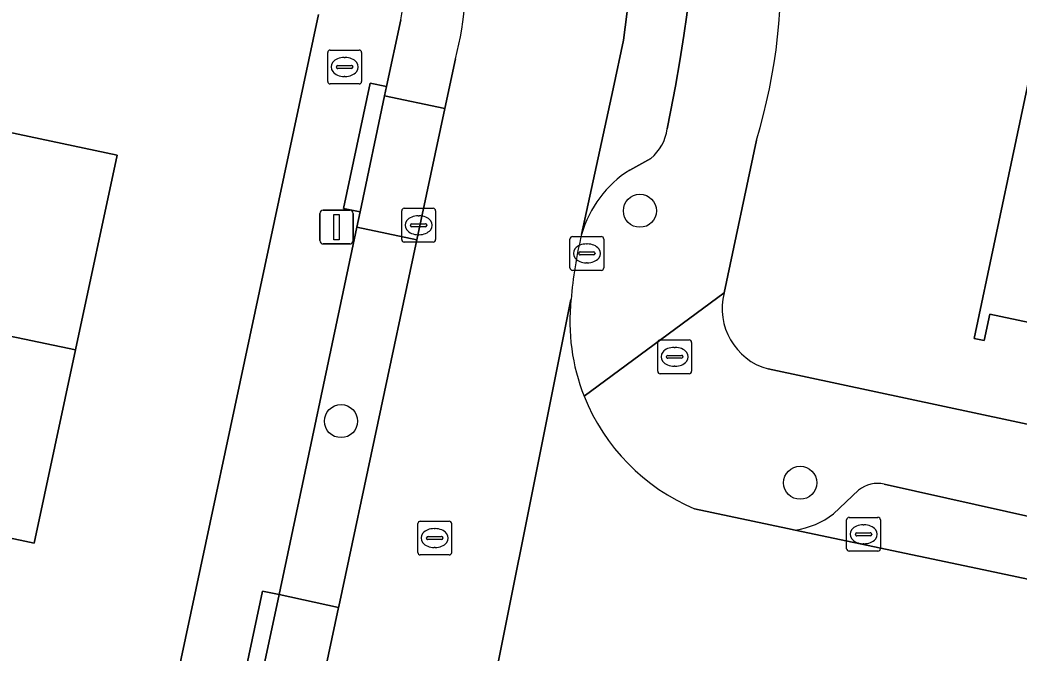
# Model space of a CAD drawing. Extents: x 160455 to 162082, y 388339 to 389736.
# Drawn here: x 161663.58 to 161693.1, y 388535.55 to 388554.26 of the extents above; entities that cross this region are included whole.
import ezdxf

# ---------------------------------------------------------------- set-up
doc = ezdxf.new("R2010")
doc.units = 0
for name, color, linetype in [('IMGEO_Boom', 7, 'Continuous'), ('IMGEO_Brandkraan', 7, 'Continuous'), ('IMGEO_Erf', 7, 'Continuous'), ('IMGEO_Kolk', 7, 'Continuous'), ('IMGEO_Lichtmast', 7, 'Continuous'), ('IMGEO_Pand', 7, 'Continuous'), ('IMGEO_Parkeervlak_open', 7, 'Continuous'), ('IMGEO_Rijbaan_lokaal_open', 7, 'Continuous'), ('IMGEO_Rioolput', 7, 'Continuous'), ('IMGEO_Voetpad_open', 7, 'Continuous')]:
    doc.layers.add(name, color=color, linetype=linetype)

msp = doc.modelspace()

# ---------------------------------------------------------------- linework, layer by layer
at = {"layer": 'IMGEO_Boom'}
for centre in [(161681.899, 388548.617), (161673.066, 388542.401), (161686.635, 388540.579)]:
    msp.add_circle(centre, 0.489, dxfattribs=at)
at = {"layer": 'IMGEO_Brandkraan'}
for p, q in [((161672.672, 388552.441), (161672.672, 388553.293)), ((161672.747, 388553.367), (161673.599, 388553.367)), ((161673.673, 388553.293), (161673.673, 388552.441)), ((161673.16, 388553.147), (161673.185, 388553.147)), ((161672.931, 388552.861), (161672.931, 388552.873)), ((161673.369, 388552.824), (161672.971, 388552.824)), ((161672.974, 388552.91), (161673.372, 388552.91)), ((161673.415, 388552.873), (161673.415, 388552.861)), ((161673.183, 388552.587), (161673.158, 388552.587)), ((161673.599, 388552.367), (161672.747, 388552.367)), ((161682.424, 388543.875), (161682.424, 388544.727)), ((161682.499, 388544.801), (161683.351, 388544.801)), ((161683.425, 388544.727), (161683.425, 388543.875)), ((161682.912, 388544.581), (161682.937, 388544.581)), ((161682.683, 388544.295), (161682.683, 388544.307)), ((161683.121, 388544.258), (161682.723, 388544.258)), ((161682.726, 388544.344), (161683.124, 388544.344)), ((161683.167, 388544.307), (161683.167, 388544.295)), ((161682.935, 388544.021), (161682.91, 388544.021)), ((161683.351, 388543.801), (161682.499, 388543.801))]:
    msp.add_line(p, q, dxfattribs=at)
for points in [[(161672.672, 388552.441), (161672.672, 388553.293)], [(161672.747, 388553.367), (161673.599, 388553.367)], [(161673.673, 388553.293), (161673.673, 388552.441)], [(161673.599, 388552.367), (161672.747, 388552.367)], [(161682.424, 388543.875), (161682.424, 388544.727)], [(161682.499, 388544.801), (161683.351, 388544.801)], [(161683.425, 388544.727), (161683.425, 388543.875)], [(161683.351, 388543.801), (161682.499, 388543.801)]]:
    msp.add_lwpolyline(points, dxfattribs=at)
for centre, radius, start, end in [((161672.749, 388553.291), 0.0765, 91.552, 178.448), ((161672.749, 388553.291), 0.0765, 91.552, 178.448), ((161673.597, 388553.291), 0.0765, 1.552, 88.448), ((161673.597, 388553.291), 0.0765, 1.552, 88.448), ((161672.971, 388552.87), 0.0403, 85.8775, 175.7526), ((161672.968, 388552.86), 0.0366, 178.938, 274.7102), ((161673.372, 388552.867), 0.043, 264.8664, 352.4533), ((161673.376, 388552.872), 0.0386, 1.7309, 96.639), ((161672.749, 388552.443), 0.0765, 181.552, 268.448), ((161672.749, 388552.443), 0.0765, 181.552, 268.448), ((161673.597, 388552.443), 0.0765, 271.552, 358.448), ((161673.597, 388552.443), 0.0765, 271.552, 358.448), ((161682.501, 388544.725), 0.0765, 91.552, 178.448), ((161682.501, 388544.725), 0.0765, 91.552, 178.448), ((161683.349, 388544.725), 0.0765, 1.552, 88.448), ((161683.349, 388544.725), 0.0765, 1.552, 88.448), ((161682.723, 388544.304), 0.0403, 85.8775, 175.7526), ((161682.72, 388544.294), 0.0366, 178.938, 274.7102), ((161683.124, 388544.301), 0.043, 264.8664, 352.4533), ((161683.128, 388544.306), 0.0386, 1.7309, 96.639), ((161682.501, 388543.877), 0.0765, 181.552, 268.448), ((161682.501, 388543.877), 0.0765, 181.552, 268.448), ((161683.349, 388543.877), 0.0765, 271.552, 358.448), ((161683.349, 388543.877), 0.0765, 271.552, 358.448)]:
    msp.add_arc(centre, radius, start, end, dxfattribs=at)
for centre, major_axis, ratio, start_param, end_param in [((161673.159, 388552.867), (-0.387, 0.002), 0.722429, 4.712389, 7.853982), ((161673.184, 388552.867), (-0.39, 0.002), 0.717154, 1.570796, 4.712389), ((161682.911, 388544.301), (-0.387, 0.002), 0.722429, 4.712389, 7.853982), ((161682.936, 388544.301), (-0.39, 0.002), 0.717154, 1.570796, 4.712389)]:
    msp.add_ellipse(centre, major_axis=major_axis, ratio=ratio, start_param=start_param, end_param=end_param, dxfattribs=at)
at = {"layer": 'IMGEO_Erf'}
for points in [[(161660.463, 388556.251), (161659.476, 388551.736), (161666.448, 388550.258), (161665.219, 388544.51), (161663.997, 388538.794), (161657.024, 388540.278), (161656.381, 388537.256), (161655.738, 388534.234), (161662.711, 388532.75), (161661.481, 388526.98), (161660.265, 388521.278), (161653.308, 388522.746), (161652.672, 388519.731), (161652.036, 388516.716), (161658.993, 388515.248), (161657.759, 388509.506), (161656.526, 388503.773), (161649.563, 388505.251), (161648.922, 388502.234)], [(161650.812, 388453.278), (161651.277, 388455.458), (161654.63, 388471.167), (161660.783, 388500), (161672.397, 388554.42)], [(161697.403, 388544.473), (161692.242, 388545.566), (161692.076, 388544.783), (161691.774, 388544.847), (161693.638, 388553.645)], [(161685.341, 388550.702), (161684.388, 388546.191)], [(161685.685, 388543.942), (161724.378, 388535.68), (161736.66, 388533.058)]]:
    msp.add_lwpolyline(points, dxfattribs=at)
for centre, radius, start, end in [((161669.067, 388555.642), 17.007, 343.113, 25.071), ((161686.179, 388545.726), 1.851, 165.435, 254.5091)]:
    msp.add_arc(centre, radius, start, end, dxfattribs=at)
at = {"layer": 'IMGEO_Kolk'}
for p, q in [((161674.86, 388547.764), (161674.86, 388548.616)), ((161674.935, 388548.69), (161675.787, 388548.69)), ((161675.861, 388548.616), (161675.861, 388547.764)), ((161675.348, 388548.47), (161675.373, 388548.47)), ((161675.119, 388548.184), (161675.119, 388548.196)), ((161675.557, 388548.147), (161675.159, 388548.147)), ((161675.162, 388548.233), (161675.56, 388548.233)), ((161675.603, 388548.196), (161675.603, 388548.184)), ((161675.787, 388547.69), (161674.935, 388547.69)), ((161675.371, 388547.91), (161675.346, 388547.91)), ((161679.832, 388546.931), (161679.832, 388547.783)), ((161679.907, 388547.857), (161680.759, 388547.857)), ((161680.833, 388547.783), (161680.833, 388546.931)), ((161680.134, 388547.4), (161680.532, 388547.4)), ((161680.32, 388547.637), (161680.345, 388547.637)), ((161680.091, 388547.351), (161680.091, 388547.363)), ((161680.529, 388547.314), (161680.131, 388547.314)), ((161680.575, 388547.363), (161680.575, 388547.351)), ((161680.759, 388546.857), (161679.907, 388546.857)), ((161680.343, 388547.077), (161680.318, 388547.077)), ((161688.008, 388538.631), (161688.008, 388539.483)), ((161688.083, 388539.557), (161688.935, 388539.557)), ((161689.009, 388539.483), (161689.009, 388538.631)), ((161688.496, 388539.337), (161688.521, 388539.337)), ((161688.267, 388539.051), (161688.267, 388539.063)), ((161688.705, 388539.014), (161688.307, 388539.014)), ((161688.31, 388539.1), (161688.708, 388539.1)), ((161688.751, 388539.063), (161688.751, 388539.051)), ((161688.935, 388538.557), (161688.083, 388538.557)), ((161688.519, 388538.777), (161688.494, 388538.777))]:
    msp.add_line(p, q, dxfattribs=at)
for points in [[(161674.86, 388547.764), (161674.86, 388548.616)], [(161674.935, 388548.69), (161675.787, 388548.69)], [(161675.861, 388548.616), (161675.861, 388547.764)], [(161675.787, 388547.69), (161674.935, 388547.69)], [(161679.832, 388546.931), (161679.832, 388547.783)], [(161679.907, 388547.857), (161680.759, 388547.857)], [(161680.833, 388547.783), (161680.833, 388546.931)], [(161680.759, 388546.857), (161679.907, 388546.857)], [(161688.008, 388538.631), (161688.008, 388539.483)], [(161688.083, 388539.557), (161688.935, 388539.557)], [(161689.009, 388539.483), (161689.009, 388538.631)], [(161688.935, 388538.557), (161688.083, 388538.557)]]:
    msp.add_lwpolyline(points, dxfattribs=at)
for centre, radius, start, end in [((161674.937, 388548.614), 0.0765, 91.552, 178.448), ((161674.937, 388548.614), 0.0765, 91.552, 178.448), ((161675.785, 388548.614), 0.0765, 1.552, 88.448), ((161675.785, 388548.614), 0.0765, 1.552, 88.448), ((161675.159, 388548.193), 0.0403, 85.8775, 175.7526), ((161675.156, 388548.183), 0.0366, 178.938, 274.7102), ((161675.56, 388548.19), 0.043, 264.8664, 352.4533), ((161675.564, 388548.195), 0.0386, 1.7309, 96.639), ((161674.937, 388547.766), 0.0765, 181.552, 268.448), ((161674.937, 388547.766), 0.0765, 181.552, 268.448), ((161675.785, 388547.766), 0.0765, 271.552, 358.448), ((161675.785, 388547.766), 0.0765, 271.552, 358.448), ((161679.909, 388547.781), 0.0765, 91.552, 178.448), ((161679.909, 388547.781), 0.0765, 91.552, 178.448), ((161680.757, 388547.781), 0.0765, 1.552, 88.448), ((161680.757, 388547.781), 0.0765, 1.552, 88.448), ((161680.131, 388547.36), 0.0403, 85.8775, 175.7526), ((161680.536, 388547.362), 0.0386, 1.7309, 96.639), ((161680.128, 388547.35), 0.0366, 178.938, 274.7102), ((161680.532, 388547.357), 0.043, 264.8664, 352.4533), ((161679.909, 388546.933), 0.0765, 181.552, 268.448), ((161679.909, 388546.933), 0.0765, 181.552, 268.448), ((161680.757, 388546.933), 0.0765, 271.552, 358.448), ((161680.757, 388546.933), 0.0765, 271.552, 358.448), ((161688.085, 388539.481), 0.0765, 91.552, 178.448), ((161688.085, 388539.481), 0.0765, 91.552, 178.448), ((161688.933, 388539.481), 0.0765, 1.552, 88.448), ((161688.933, 388539.481), 0.0765, 1.552, 88.448), ((161688.307, 388539.06), 0.0403, 85.8775, 175.7526), ((161688.304, 388539.05), 0.0366, 178.938, 274.7102), ((161688.708, 388539.057), 0.043, 264.8664, 352.4533), ((161688.712, 388539.062), 0.0386, 1.7309, 96.639), ((161688.085, 388538.633), 0.0765, 181.552, 268.448), ((161688.085, 388538.633), 0.0765, 181.552, 268.448), ((161688.933, 388538.633), 0.0765, 271.552, 358.448), ((161688.933, 388538.633), 0.0765, 271.552, 358.448)]:
    msp.add_arc(centre, radius, start, end, dxfattribs=at)
for centre, major_axis, ratio, start_param, end_param in [((161675.347, 388548.19), (-0.387, 0.002), 0.722429, 4.712389, 7.853982), ((161675.372, 388548.19), (-0.39, 0.002), 0.717154, 1.570796, 4.712389), ((161680.319, 388547.357), (-0.387, 0.002), 0.722429, 4.712389, 7.853982), ((161680.344, 388547.357), (-0.39, 0.002), 0.717154, 1.570796, 4.712389), ((161688.495, 388539.057), (-0.387, 0.002), 0.722429, 4.712389, 7.853982), ((161688.52, 388539.057), (-0.39, 0.002), 0.717154, 1.570796, 4.712389)]:
    msp.add_ellipse(centre, major_axis=major_axis, ratio=ratio, start_param=start_param, end_param=end_param, dxfattribs=at)
at = {"layer": 'IMGEO_Lichtmast'}
for p, q in [((161672.538, 388548.636), (161673.328, 388548.636)), ((161673.328, 388548.636), (161672.538, 388548.636)), ((161672.438, 388547.736), (161672.438, 388548.536)), ((161672.438, 388548.536), (161672.438, 388547.736)), ((161673.428, 388548.536), (161673.428, 388547.736)), ((161673.428, 388547.736), (161673.428, 388548.536)), ((161673.328, 388547.636), (161672.538, 388547.636)), ((161672.538, 388547.636), (161673.328, 388547.636))]:
    msp.add_line(p, q, dxfattribs=at)
msp.add_lwpolyline([(161672.858, 388548.511), (161673.008, 388548.511), (161673.008, 388547.761), (161672.858, 388547.761), (161672.858, 388548.511)], dxfattribs=at)
for centre, start, end in [((161672.538, 388548.536), 90, 180), ((161672.538, 388548.536), 90, 180), ((161673.328, 388548.536), 0, 90), ((161673.328, 388548.536), 360, 90), ((161672.538, 388547.736), 180, 270), ((161672.538, 388547.736), 180, 270), ((161673.328, 388547.736), 270, 0), ((161673.328, 388547.736), 270, 0)]:
    msp.add_arc(centre, 0.1, start, end, dxfattribs=at)
at = {"layer": 'IMGEO_Pand'}
for points in [[(161655.461, 388546.547), (161665.219, 388544.51), (161666.448, 388550.258), (161659.476, 388551.736), (161660.463, 388556.251), (161653.405, 388555.415), (161652.852, 388552.818), (161656.623, 388552.017)], [(161697.403, 388544.473), (161699.104, 388552.486), (161698.53, 388552.608), (161693.638, 388553.645), (161691.774, 388544.847), (161692.076, 388544.783), (161692.242, 388545.566)], [(161665.219, 388544.51), (161655.461, 388546.547), (161651.69, 388547.335), (161648.518, 388547.998), (161646.661, 388539.296), (161649.833, 388538.63), (161656.381, 388537.256), (161657.024, 388540.278), (161663.997, 388538.794)]]:
    msp.add_lwpolyline(points, close=True, dxfattribs=at)
at = {"layer": 'IMGEO_Parkeervlak_open'}
for points in [[(161681.62, 388555.282), (161681.41, 388553.662), (161681.105, 388552.226), (161680.175, 388547.921)], [(161682.707, 388551.038), (161682.807, 388551.544), (161682.95, 388552.3), (161683.081, 388553.051), (161683.199, 388553.802), (161683.283, 388554.408), (161683.384, 388555.318)], [(161674.831, 388554.256), (161674.414, 388552.29), (161674.356, 388552.015), (161676.133, 388551.636), (161676.446, 388553.104)], [(161681.599, 388549.821), (161682.22, 388550.163)], [(161686.491, 388539.182), (161691.876, 388538.044), (161702.751, 388535.744), (161716.633, 388532.748), (161723.097, 388531.353), (161723.157, 388531.636), (161723.489, 388533.19), (161709.922, 388536.018), (161693.656, 388539.525), (161689.122, 388540.54)], [(161688.363, 388540.358), (161687.619, 388539.663)]]:
    msp.add_lwpolyline(points, dxfattribs=at)
for points in [[(161676.133, 388551.636), (161674.356, 388552.015), (161673.633, 388548.585), (161673.537, 388548.134), (161675.307, 388547.757)], [(161675.307, 388547.757), (161673.537, 388548.134), (161671.236, 388537.272), (161672.995, 388536.897), (161673, 388536.921)], [(161672.995, 388536.897), (161671.236, 388537.272), (161669.982, 388531.383), (161669.924, 388531.115), (161671.685, 388530.74)]]:
    msp.add_lwpolyline(points, close=True, dxfattribs=at)
for centre, radius, start, end in [((161667.295, 388555.505), 9.461, 345.3013, 28.5142), ((161667.872, 388555.599), 7.087, 349.0772, 27.6503), ((161681.335, 388551.229), 1.386, 309.7163, 352.0856), ((161683.394, 388546.992), 3.35, 122.3952, 163.9036), ((161688.929, 388539.67), 0.892, 77.5243, 129.4443), ((161686.154, 388541.536), 2.379, 278.1561, 308.0325)]:
    msp.add_arc(centre, radius, start, end, dxfattribs=at)
at = {"layer": 'IMGEO_Rijbaan_lokaal_open'}
for points in [[(161680.175, 388547.921), (161681.105, 388552.226), (161681.41, 388553.662), (161681.62, 388555.282)], [(161676.446, 388553.104), (161676.133, 388551.636), (161675.307, 388547.757), (161673, 388536.921), (161672.995, 388536.897), (161671.685, 388530.74), (161676.583, 388529.672), (161676.78, 388530.639), (161679.862, 388545.992)], [(161679.862, 388545.992), (161676.78, 388530.639)], [(161691.876, 388538.044), (161686.491, 388539.182), (161686.26, 388539.231), (161683.516, 388539.811)], [(161736.616, 388528.429), (161726.786, 388530.556), (161723.097, 388531.353), (161716.633, 388532.748), (161702.751, 388535.744), (161691.876, 388538.044)]]:
    msp.add_lwpolyline(points, dxfattribs=at)
for centre, radius, start, end in [((161667.295, 388555.505), 9.461, 345.3013, 28.5142), ((161692.138, 388544.99), 12.316, 166.2332, 175.3338), ((161685.844, 388545.353), 6.016, 173.9079, 201.5866), ((161685.839, 388545.356), 6.012, 201.6324, 247.273)]:
    msp.add_arc(centre, radius, start, end, dxfattribs=at)
at = {"layer": 'IMGEO_Rioolput'}
for p, q in [((161675.41, 388539.445), (161676.262, 388539.445)), ((161675.335, 388538.519), (161675.335, 388539.371)), ((161675.823, 388539.225), (161675.848, 388539.225)), ((161676.336, 388539.371), (161676.336, 388538.519)), ((161675.594, 388538.939), (161675.594, 388538.951)), ((161676.032, 388538.902), (161675.634, 388538.902)), ((161675.637, 388538.988), (161676.035, 388538.988)), ((161676.078, 388538.951), (161676.078, 388538.939)), ((161675.846, 388538.665), (161675.821, 388538.665)), ((161676.262, 388538.445), (161675.41, 388538.445))]:
    msp.add_line(p, q, dxfattribs=at)
for points in [[(161675.41, 388539.445), (161676.262, 388539.445)], [(161675.335, 388538.519), (161675.335, 388539.371)], [(161676.336, 388539.371), (161676.336, 388538.519)], [(161676.262, 388538.445), (161675.41, 388538.445)]]:
    msp.add_lwpolyline(points, dxfattribs=at)
for centre, radius, start, end in [((161675.412, 388539.369), 0.0765, 91.552, 178.448), ((161675.412, 388539.369), 0.0765, 91.552, 178.448), ((161676.26, 388539.369), 0.0765, 1.552, 88.448), ((161676.26, 388539.369), 0.0765, 1.552, 88.448), ((161675.634, 388538.948), 0.0403, 85.8775, 175.7526), ((161675.631, 388538.938), 0.0366, 178.938, 274.7102), ((161676.035, 388538.945), 0.043, 264.8664, 352.4533), ((161676.039, 388538.95), 0.0386, 1.7309, 96.639), ((161675.412, 388538.521), 0.0765, 181.552, 268.448), ((161675.412, 388538.521), 0.0765, 181.552, 268.448), ((161676.26, 388538.521), 0.0765, 271.552, 358.448), ((161676.26, 388538.521), 0.0765, 271.552, 358.448)]:
    msp.add_arc(centre, radius, start, end, dxfattribs=at)
for centre, major_axis, ratio, start_param, end_param in [((161675.822, 388538.945), (-0.387, 0.002), 0.722429, 4.712389, 7.853982), ((161675.847, 388538.945), (-0.39, 0.002), 0.717154, 1.570796, 4.712389)]:
    msp.add_ellipse(centre, major_axis=major_axis, ratio=ratio, start_param=start_param, end_param=end_param, dxfattribs=at)
at = {"layer": 'IMGEO_Voetpad_open'}
for points in [[(161683.384, 388555.318), (161683.283, 388554.408), (161683.199, 388553.802), (161683.081, 388553.051), (161682.95, 388552.3), (161682.807, 388551.544), (161682.707, 388551.038)], [(161672.397, 388554.42), (161660.783, 388500), (161654.63, 388471.167), (161658.815, 388470.274)], [(161663.793, 388502.292), (161666.103, 388513.279), (161666.187, 388513.68), (161665.698, 388513.784), (161666.958, 388519.708), (161667.447, 388519.604), (161669.924, 388531.115), (161669.982, 388531.383), (161669.493, 388531.487), (161670.747, 388537.376), (161671.236, 388537.272), (161673.537, 388548.134), (161673.633, 388548.585), (161673.144, 388548.688), (161673.925, 388552.393), (161674.414, 388552.29), (161674.831, 388554.256)], [(161680.25, 388543.14), (161684.388, 388546.191), (161685.341, 388550.702)], [(161682.22, 388550.163), (161681.599, 388549.821)], [(161684.388, 388546.191), (161680.25, 388543.14)], [(161736.66, 388533.058), (161724.378, 388535.68), (161685.685, 388543.942)], [(161687.619, 388539.663), (161688.363, 388540.358)], [(161689.122, 388540.54), (161693.656, 388539.525), (161709.922, 388536.018), (161723.489, 388533.19), (161723.591, 388533.668), (161727.286, 388532.879), (161727.182, 388532.391), (161736.516, 388530.293)], [(161683.516, 388539.811), (161686.26, 388539.231), (161686.491, 388539.182)]]:
    msp.add_lwpolyline(points, dxfattribs=at)
for points in [[(161674.356, 388552.015), (161674.414, 388552.29), (161673.925, 388552.393), (161673.144, 388548.688), (161673.633, 388548.585)], [(161669.982, 388531.383), (161671.236, 388537.272), (161670.747, 388537.376), (161669.493, 388531.487)]]:
    msp.add_lwpolyline(points, close=True, dxfattribs=at)
for centre, radius, start, end in [((161669.067, 388555.642), 17.007, 343.113, 25.071), ((161667.872, 388555.599), 7.087, 349.0772, 27.6503), ((161681.335, 388551.229), 1.386, 309.7163, 352.0856), ((161683.394, 388546.992), 3.35, 122.3952, 163.9036), ((161692.138, 388544.99), 12.316, 166.2332, 175.3338), ((161685.844, 388545.353), 6.016, 173.9079, 201.5866), ((161686.179, 388545.726), 1.851, 165.435, 254.5091), ((161685.839, 388545.356), 6.012, 201.6324, 247.273), ((161688.929, 388539.67), 0.892, 77.5243, 129.4443), ((161686.154, 388541.536), 2.379, 278.1561, 308.0325)]:
    msp.add_arc(centre, radius, start, end, dxfattribs=at)

doc.saveas('drawing.dxf')
